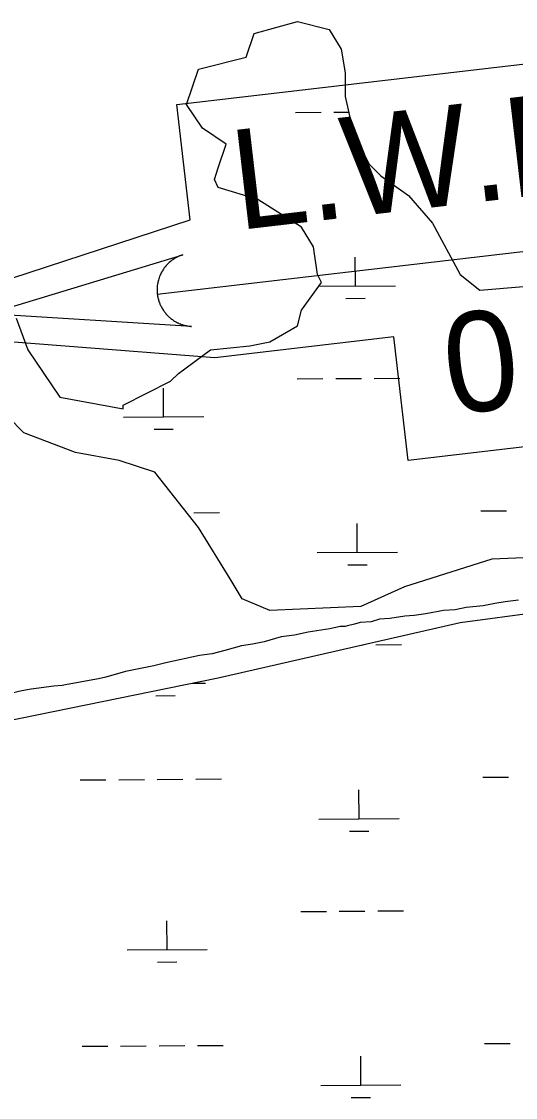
# Model space of a CAD drawing. Extents: x 3508733 to 3546731, y 546897 to 572481.
# Drawn here: x 3542517 to 3543133, y 566530 to 567872 of the extents above; entities that cross this region are included whole.
import ezdxf

# ---------------------------------------------------------------- set-up
doc = ezdxf.new("R2010")
doc.units = 0
for name, color, linetype in [('V-SITE-VEGE', 7, 'Continuous'), ('V-TOPO-WATR-IDEN', 7, 'Continuous'), ('V-WETL-SWMP', 7, 'Continuous')]:
    doc.layers.add(name, color=color, linetype=linetype)

msp = doc.modelspace()

# ---------------------------------------------------------------- linework, layer by layer
at = {"layer": 'V-SITE-VEGE'}
for points in [[(3543137.1, 567149.9), (3543120.3, 567147.9), (3543107.7, 567145.9), (3543093, 567142.9), (3543072, 567141), (3543058.3, 567138), (3543043.7, 567137.1), (3543021.6, 567133.1), (3543006.9, 567131.1), (3542995.4, 567130.2)], [(3542995.4, 567130.2), (3542976.5, 567127.2), (3542963.9, 567126.3), (3542953.4, 567123.2), (3542939.8, 567122.3), (3542932.4, 567120.2), (3542924, 567118.2), (3542920.9, 567117.2), (3542914.6, 567117.3), (3542902, 567114.2), (3542874.7, 567110.3), (3542857.9, 567106.2), (3542841.1, 567104.3), (3542820.1, 567098.2), (3542805.4, 567095.2), (3542791.7, 567093.2), (3542770.7, 567087.1), (3542755, 567083.1), (3542739.2, 567081.1), (3542697.2, 567072), (3542682.5, 567068), (3542661.5, 567064), (3542646.8, 567061), (3542622.6, 567053.8), (3542613.2, 567051.8), (3542574.3, 567044.8), (3542568, 567043.8), (3542557.6, 567042.9), (3542529.2, 567038.9), (3542517.7, 567037), (3542505.1, 567033.9)]]:
    msp.add_lwpolyline(points, dxfattribs=at)
at = {"layer": 'V-TOPO-WATR-IDEN'}
msp.add_line((3542686.7, 567531.8), (3543432.8, 567618.9), dxfattribs=at)
for points in [[(3542437.3, 567529.4), (3542727.6, 567624.4), (3542710.9, 567768.1), (3543345.1, 567842.2), (3543361.9, 567698.4), (3543676.1, 567674)], [(3543682.2, 567621.3), (3543371.6, 567523.9), (3543169.5, 567500.4), (3543187.5, 567346.1), (3542999.7, 567324.1), (3542981.7, 567478.4), (3542758.4, 567452.4), (3542443.5, 567476.7)]]:
    msp.add_lwpolyline(points, dxfattribs=at)
msp.add_lwpolyline([(3542729.2, 567491.4), (3542475.7, 567507.2), (3542718.7, 567580.8), (3542714.4, 567579.3), (3542710.5, 567577.4), (3542708.9, 567576.5), (3542707.6, 567575.7), (3542706, 567574.6), (3542704.5, 567573.6), (3542703.3, 567572.6), (3542701.6, 567571.2), (3542699.9, 567569.6), (3542699, 567568.7), (3542697.9, 567567.4), (3542696.5, 567565.7), (3542695.4, 567564.4), (3542694.3, 567562.9), (3542693.7, 567561.8), (3542693, 567560.7), (3542692.1, 567559.3), (3542691.4, 567558), (3542690.8, 567556.6), (3542690.3, 567555.5), (3542689.6, 567553.8), (3542688.9, 567552.1), (3542688.5, 567550.8), (3542688, 567549.2), (3542687.7, 567547.8), (3542687.4, 567546.6), (3542687.2, 567545.6), (3542686.9, 567544.1), (3542686.7, 567542.6), (3542686.6, 567541.2), (3542686.5, 567539.7), (3542686.4, 567538.3), (3542686.4, 567536.8), (3542686.4, 567535.5), (3542686.5, 567533.8), (3542686.7, 567531.8), (3542686.8, 567531.2), (3542686.9, 567530.3), (3542687.1, 567529.2), (3542687.3, 567528.1), (3542687.5, 567527.1), (3542687.7, 567526.1), (3542688, 567525), (3542688.3, 567524.2), (3542688.6, 567523), (3542689, 567521.9), (3542689.3, 567521.2), (3542690, 567519.3), (3542690.4, 567518.3), (3542690.7, 567517.7), (3542691.3, 567516.6), (3542691.8, 567515.6), (3542692.3, 567514.6), (3542693, 567513.4), (3542693.7, 567512.4), (3542694.2, 567511.5), (3542694.7, 567510.8), (3542695.4, 567509.9), (3542696, 567509.1), (3542696.7, 567508.2), (3542697.5, 567507.2), (3542698.3, 567506.3), (3542699.4, 567505.2), (3542700.2, 567504.4), (3542701, 567503.6), (3542701.9, 567502.7), (3542702.7, 567502.1), (3542703.5, 567501.4), (3542704.7, 567500.5), (3542704.8, 567500.4), (3542705.5, 567499.9), (3542706.1, 567499.5), (3542707, 567498.9), (3542708, 567498.2), (3542708.9, 567497.7), (3542709.7, 567497.2), (3542710.7, 567496.7), (3542711.8, 567496.1), (3542712.5, 567495.8), (3542713.5, 567495.3), (3542714.8, 567494.8), (3542715.6, 567494.5), (3542716.2, 567494.2), (3542716.8, 567494), (3542717.5, 567493.8), (3542718.5, 567493.4), (3542719.4, 567493.2), (3542720.3, 567492.9), (3542721.3, 567492.7), (3542722.5, 567492.4), (3542723.2, 567492.2), (3542724.4, 567492), (3542725.8, 567491.8), (3542726.8, 567491.7), (3542727.6, 567491.6), (3542728.3, 567491.5), (3542728.8, 567491.5)], close=True, dxfattribs=at)
at = {"layer": 'V-WETL-SWMP'}
for p, q in [((3542807.3, 567856.9), (3542861.7, 567871.7)), ((3542861.7, 567871.7), (3542901.2, 567861.9)), ((3542901.2, 567861.9), (3542916, 567837.2)), ((3542797.4, 567827.3), (3542807.3, 567856.9)), ((3542916, 567837.2), (3542921, 567807.6)), ((3542738, 567812.5), (3542797.4, 567827.3)), ((3542723.2, 567768.2), (3542738, 567812.5)), ((3542921, 567807.6), (3542921, 567778.1)), ((3542743, 567738.6), (3542723.2, 567768.2)), ((3542921, 567778.1), (3542930.9, 567733.7)), ((3542859, 567758.3), (3542891, 567758.5)), ((3542907, 567758.6), (3542925.3, 567758.7)), ((3542772.6, 567718.9), (3542743, 567738.6)), ((3542930.9, 567733.7), (3542950.6, 567694.2)), ((3542762.7, 567689.3), (3542772.6, 567718.9)), ((3542757.8, 567674.5), (3542762.7, 567689.3)), ((3542950.6, 567694.2), (3542965.5, 567679.4)), ((3542762.7, 567664.6), (3542757.8, 567674.5)), ((3542965.5, 567679.4), (3543000.1, 567654.8)), ((3542812.2, 567649.8), (3542762.7, 567664.6)), ((3542866.6, 567615.3), (3542812.2, 567649.8)), ((3543000.1, 567654.8), (3543029.7, 567620.3)), ((3543029.7, 567620.3), (3543064.3, 567556.2)), ((3542881.4, 567590.7), (3542866.6, 567615.3)), ((3542886.3, 567556.2), (3542881.4, 567590.7)), ((3542933.8, 567541.9), (3542933.6, 567577.8)), ((3542891.3, 567546.3), (3542886.3, 567556.2)), ((3543064.3, 567556.2), (3543089.1, 567536.5)), ((3542866.5, 567511.8), (3542891.3, 567546.3)), ((3542887.9, 567541.5), (3542983.8, 567542.2)), ((3543089.1, 567536.5), (3543143.4, 567541.4)), ((3542921.9, 567526.4), (3542945.9, 567526.5)), ((3542861.6, 567492.1), (3542866.5, 567511.8)), ((3542510.5, 567501.9), (3542525.3, 567462.4)), ((3542827, 567472.3), (3542861.6, 567492.1)), ((3542802.2, 567467.4), (3542827, 567472.3)), ((3542525.3, 567462.4), (3542564.9, 567403.2)), ((3542713.2, 567432.9), (3542752.8, 567462.4)), ((3542752.8, 567462.4), (3542802.2, 567467.4)), ((3542703.3, 567423), (3542713.2, 567432.9)), ((3542644, 567393.4), (3542703.3, 567423)), ((3542861.2, 567426.1), (3542893.2, 567426.3)), ((3542909.2, 567426.4), (3542941.2, 567426.6)), ((3542957.2, 567426.7), (3542989.2, 567427)), ((3542564.9, 567403.2), (3542644, 567388.5)), ((3542694.5, 567378.6), (3542694.2, 567414.5)), ((3542644, 567388.5), (3542644, 567393.4)), ((3542520.4, 567358.9), (3542500.6, 567378.6)), ((3542644.5, 567378.2), (3542744.5, 567378.9)), ((3542682.6, 567363.1), (3542706.6, 567363.3)), ((3542584.6, 567334.2), (3542520.4, 567358.9)), ((3542639, 567324.4), (3542584.6, 567334.2)), ((3542683.5, 567309.6), (3542639, 567324.4)), ((3542737.9, 567240.6), (3542683.5, 567309.6)), ((3542732.4, 567258.9), (3542764.4, 567259.2)), ((3543090.3, 567261.4), (3543122.3, 567261.6)), ((3542936.1, 567209.7), (3542935.8, 567245.6)), ((3542777.5, 567176.5), (3542737.9, 567240.6)), ((3542886.1, 567209.3), (3542986.1, 567210)), ((3543222.5, 567206.1), (3543103.8, 567201.2)), ((3542924.2, 567194.2), (3542948.2, 567194.3)), ((3543103.8, 567201.2), (3542995, 567166.6)), ((3542792.3, 567151.8), (3542777.5, 567176.5)), ((3542995, 567166.6), (3542940.6, 567142)), ((3542826.9, 567137), (3542792.3, 567151.8)), ((3543064.3, 567122.3), (3543321.4, 567156.8)), ((3542940.6, 567142), (3542826.9, 567137)), ((3542762.6, 567053.2), (3543064.3, 567122.3)), ((3542959.4, 567094.5), (3542991.4, 567094.8)), ((3542942.7, 567094.4), (3542943.4, 567094.4)), ((3542495.6, 566998.9), (3542762.6, 567053.2)), ((3542730.3, 567046.6), (3542746.7, 567046.7)), ((3542684.8, 567030.9), (3542708.8, 567031.1)), ((3542590.6, 566925.8), (3542622.6, 566926)), ((3542638.6, 566926.1), (3542670.6, 566926.3)), ((3542686.6, 566926.4), (3542718.6, 566926.6)), ((3542734.6, 566926.7), (3542766.6, 566927)), ((3543092.5, 566929.2), (3543124.5, 566929.4)), ((3542938.3, 566877.5), (3542938, 566913.4)), ((3542888.3, 566877.1), (3542988.3, 566877.8)), ((3542926.4, 566862), (3542950.4, 566862.1)), ((3542865.6, 566761.7), (3542897.6, 566761.9)), ((3542913.6, 566762), (3542945.6, 566762.2)), ((3542961.6, 566762.4), (3542993.6, 566762.6)), ((3542698.9, 566714.2), (3542698.6, 566750.1)), ((3542648.9, 566713.8), (3542748.9, 566714.5)), ((3542687, 566698.7), (3542711, 566698.9)), ((3542592.8, 566593.6), (3542624.8, 566593.8)), ((3542640.8, 566593.9), (3542672.8, 566594.1)), ((3542688.8, 566594.2), (3542720.8, 566594.4)), ((3542736.8, 566594.5), (3542768.8, 566594.8)), ((3543094.7, 566597), (3543126.7, 566597.2)), ((3542940.5, 566545.3), (3542940.3, 566581.2)), ((3542890.5, 566544.9), (3542990.5, 566545.6)), ((3542928.6, 566529.8), (3542952.6, 566529.9))]:
    msp.add_line(p, q, dxfattribs=at)

# ---------------------------------------------------------------- texts
at = {"layer": 'V-TOPO-WATR-IDEN'}
for s, rotation, p in [('L.W.R.P.', 6.6577, (3542787.3, 567611.5)), ('0', 6.6578, (3543051.2, 567381))]:
    msp.add_text(s, height=124.5, rotation=rotation, dxfattribs=at).set_placement(p)

doc.saveas('drawing.dxf')
